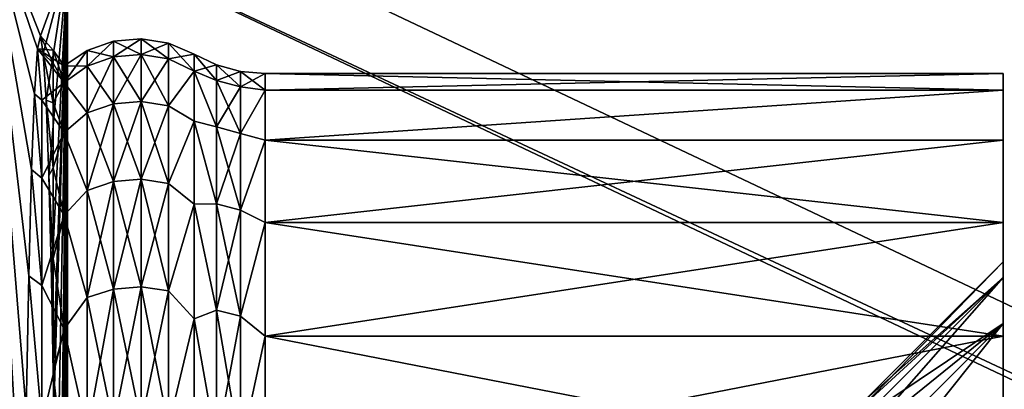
# Model space of a CAD drawing. Header units: metres. Extents: x -205 to 205, y -104 to 104.
# Tile 1013 of 1056: x -40.34 to -33.29, y 15.48 to 18.13. Entities that reach past the tile are written whole.
import ezdxf

# ---------------------------------------------------------------- set-up
doc = ezdxf.new("R2010")
doc.units = ezdxf.units.M
doc.layers.add('solid_01_2-CONSUMER_EHM_BOX_SW0001', color=7, linetype='CONTINUOUS')

msp = doc.modelspace()

# ---------------------------------------------------------------- linework, layer by layer
at = {"layer": 'solid_01_2-CONSUMER_EHM_BOX_SW0001'}
for points in [[(-200.010849, -74.958488), (-200.010773, 75.041512), (-0.010778, 75.04142)], [(-0.010849, -74.95858), (-200.010849, -74.958488), (-0.010778, 75.04142)], [(-42.500065, -37.458561, 108.5), (42.499969, 37.541401, 108.5), (-42.500031, 37.541439, 108.5)], [(-42.500065, -37.458561, 108.5), (42.499935, -37.458599, 108.5), (42.499969, 37.541401, 108.5)], [(-40.598011, 19.039743, 63.099998), (-39.498363, -18.956865, 63.099998), (-40.59803, -18.956865, 63.099998)], [(-40.598011, 19.039743, 63.099998), (-40.193779, 18.011465, 24.5), (-40.000042, 18.541439, 6)], [(-40.598011, 19.039743, 63.099998), (39.498245, -18.956903, 63.099998), (-39.498363, -18.956865, 63.099998)], [(-40.598011, 19.039743, 63.099998), (40.597916, -18.956903, 63.099998), (39.498245, -18.956903, 63.099998)], [(-40.598011, 19.039743, 63.099998), (-39.498344, 19.039742, 63.099998), (40.597916, -18.956903, 63.099998)], [(-40.598011, 19.039743, 63.099998), (-40.214924, 17.918056, 26.519207), (-40.193779, 18.011465, 24.5)], [(-40.598011, 19.039743, 63.099998), (-40.35434, 9.665046, 39.831482), (-40.341984, 11.314738, 38.651791)], [(-40.598011, 19.039743, 63.099998), (-40.341984, 11.314738, 38.651791), (-40.327766, 12.820429, 37.294266)], [(-40.598011, 19.039743, 63.099998), (-40.327766, 12.820429, 37.294266), (-40.311871, 14.162964, 35.776382)], [(-40.598011, 19.039743, 63.099998), (-40.311871, 14.162964, 35.776382), (-40.294498, 15.325341, 34.117619)], [(-40.598011, 19.039743, 63.099998), (-40.294498, 15.325341, 34.117619), (-40.275875, 16.292877, 32.339222)], [(-40.598011, 19.039743, 63.099998), (-40.275875, 16.292877, 32.339222), (-40.256237, 17.0534, 30.463932)], [(-40.598011, 19.039743, 63.099998), (-40.256237, 17.0534, 30.463932), (-40.235832, 17.597385, 28.515659)], [(-40.598011, 19.039743, 63.099998), (-40.235832, 17.597385, 28.515659), (-40.214924, 17.918056, 26.519207)], [(40.597916, -18.956903, 63.099998), (-39.498344, 19.039742, 63.099998), (39.498264, 19.039705, 63.099998)], [(-40.173481, 17.886047, 22.561779), (-40.000042, 18.541439, 6), (-40.193779, 18.011465, 24.5)], [(-40.15345, 17.551245, 20.648849), (-40.000042, 18.541439, 6), (-40.173481, 17.886047, 22.561779)], [(-40.133915, 17.011009, 18.7836), (-40.000042, 18.541439, 6), (-40.15345, 17.551245, 20.648849)], [(-40.115108, 16.271637, 16.987766), (-40.000042, 18.541439, 6), (-40.133915, 17.011009, 18.7836)], [(-40.115108, 16.271637, 16.987766), (-40.101734, 15.598175, 15.710594), (-40.000042, 18.541439, 6)], [(-40.097248, 15.341688, 15.282273), (-40.000042, 18.541439, 6), (-40.101734, 15.598175, 15.710594)], [(-40.080544, 14.231872, 13.686998), (-40.000042, 18.541439, 6), (-40.097248, 15.341688, 15.282273)], [(-40.065186, 12.954942, 12.220572), (-40.000042, 18.541439, 6), (-40.080544, 14.231872, 13.686998)], [(-40.065186, 12.954942, 12.220572), (-40.051361, 11.525582, 10.900205), (-40.000042, 18.541439, 6)], [(-40.000042, 18.541439, 6), (-40.051361, 11.525582, 10.900205), (-40.038311, 9.861915, 9.654189)], [(-40.000042, 18.541439, 6), (-40.038311, 9.861915, 9.654189), (-40.027378, 8.063331, 8.610086)], [(-40.000042, 18.541439, 6), (-40.027378, 8.063331, 8.610086), (-40.018719, 6.15549, 7.783002)], [(-40.000042, 18.541439, 6), (-40.018719, 6.15549, 7.783002), (-40.012447, 4.164842, 7.184182)], [(-40.000042, 18.541439, 6), (-40.012447, 4.164842, 7.184182), (-40.008652, 2.116983, 6.821424)], [(-40.000042, 18.541439, 6), (-40.008652, 2.116983, 6.821424), (-40.007378, 0.04149, 6.7)], [(-40.000042, 18.541439, 6), (-40.007378, 0.04149, 6.7), (-40.000057, -18.458561, 6)], [(-31.800039, 18.541435, 6), (-40.000042, 18.541439, 6), (-40.000057, -18.458561, 6)], [(-31.800039, 18.541435, 6), (-40.000057, -18.458561, 6), (-31.800058, -18.458565, 6)], [(-40.101749, 17.909473, 24.5), (-40.193779, 18.011465, 24.5), (-40.214924, 17.918056, 26.519207)], [(-40.173481, 17.886047, 22.561779), (-40.193779, 18.011465, 24.5), (-40.101749, 17.814962, 22.664642)], [(-40.101749, 17.814962, 22.664642), (-40.193779, 18.011465, 24.5), (-40.101749, 17.909473, 24.5)], [(-39.471985, 17.990946, 24.5), (-39.471985, 17.878082, 22.490294), (-39.670078, 17.973158, 24.5)], [(-39.670078, 17.860407, 26.507715), (-39.471985, 17.990946, 24.5), (-39.670078, 17.973158, 24.5)], [(-39.471985, 17.878082, 26.509706), (-39.471985, 17.990946, 24.5), (-39.670078, 17.860407, 26.507715)], [(-39.275623, 17.846653, 22.493834), (-39.471985, 17.878082, 22.490294), (-39.471985, 17.990946, 24.5)], [(-39.275623, 17.959316, 24.5), (-39.275623, 17.846653, 22.493834), (-39.471985, 17.990946, 24.5)], [(-39.471985, 17.878082, 26.509706), (-39.275623, 17.959316, 24.5), (-39.471985, 17.990946, 24.5)], [(-40.214924, 17.918056, 26.519207), (-40.235832, 17.597385, 28.515659), (-40.182426, 17.549883, 28.496187)], [(-40.022541, 17.67716, 26.561485), (-40.214924, 17.918056, 26.519207), (-40.182426, 17.549883, 28.496187)], [(-40.022541, 17.67716, 26.561485), (-40.022541, 17.797237, 24.5), (-40.214924, 17.918056, 26.519207)], [(-40.101749, 17.909473, 24.5), (-40.214924, 17.918056, 26.519207), (-40.022541, 17.797237, 24.5)], [(-39.670078, 17.973158, 24.5), (-39.670078, 17.860407, 22.492285), (-39.857662, 17.907053, 24.5)], [(-39.857662, 17.794718, 26.500315), (-39.670078, 17.973158, 24.5), (-39.857662, 17.907053, 24.5)], [(-39.670078, 17.860407, 26.507715), (-39.670078, 17.973158, 24.5), (-39.857662, 17.794718, 26.500315)], [(-39.471985, 17.878082, 22.490294), (-39.670078, 17.860407, 22.492285), (-39.670078, 17.973158, 24.5)], [(-39.275623, 17.846653, 26.506166), (-39.275623, 17.959316, 24.5), (-39.471985, 17.878082, 26.509706)], [(-39.093307, 17.759706, 22.429031), (-39.275623, 17.846653, 22.493834), (-39.275623, 17.959316, 24.5)], [(-39.093307, 17.880327, 24.5), (-39.093307, 17.759706, 22.429031), (-39.275623, 17.959316, 24.5)], [(-39.275623, 17.846653, 26.506166), (-39.093307, 17.880327, 24.5), (-39.275623, 17.959316, 24.5)], [(-40.173481, 17.886047, 22.561779), (-40.101749, 17.814962, 22.664642), (-40.101749, 17.532429, 20.8487)], [(-40.15345, 17.551245, 20.648849), (-40.173481, 17.886047, 22.561779), (-40.101749, 17.532429, 20.8487)], [(-40.022541, 17.67716, 22.438515), (-40.101749, 17.909473, 24.5), (-40.022541, 17.797237, 24.5)], [(-40.101749, 17.814962, 22.664642), (-40.101749, 17.909473, 24.5), (-40.022541, 17.67716, 22.438515)], [(-39.857662, 17.907053, 24.5), (-40.022541, 17.797237, 24.5), (-40.022541, 17.67716, 26.561485)], [(-39.857662, 17.907053, 24.5), (-39.857662, 17.794718, 22.499685), (-40.022541, 17.797237, 24.5)], [(-39.857662, 17.794718, 26.500315), (-39.857662, 17.907053, 24.5), (-40.022541, 17.67716, 26.561485)], [(-39.670078, 17.860407, 22.492285), (-39.857662, 17.794718, 22.499685), (-39.857662, 17.907053, 24.5)], [(-39.670078, 17.860407, 22.492285), (-39.670078, 17.523573, 20.509817), (-39.857662, 17.794718, 22.499685)], [(-39.670078, 17.860407, 26.507715), (-39.857662, 17.794718, 26.500315), (-39.857662, 17.459126, 28.475473)], [(-39.670078, 17.523573, 28.490183), (-39.670078, 17.860407, 26.507715), (-39.857662, 17.459126, 28.475473)], [(-39.471985, 17.878082, 22.490294), (-39.471985, 17.540915, 20.505859), (-39.670078, 17.860407, 22.492285)], [(-39.471985, 17.878082, 26.509706), (-39.670078, 17.860407, 26.507715), (-39.670078, 17.523573, 28.490183)], [(-39.471985, 17.540915, 28.494141), (-39.471985, 17.878082, 26.509706), (-39.670078, 17.523573, 28.490183)], [(-39.471985, 17.540915, 20.505859), (-39.670078, 17.523573, 20.509817), (-39.670078, 17.860407, 22.492285)], [(-39.275623, 17.510078, 20.512897), (-39.471985, 17.540915, 20.505859), (-39.471985, 17.878082, 22.490294)], [(-39.275623, 17.846653, 22.493834), (-39.275623, 17.510078, 20.512897), (-39.471985, 17.878082, 22.490294)], [(-39.275623, 17.846653, 26.506166), (-39.471985, 17.878082, 26.509706), (-39.471985, 17.540915, 28.494141)], [(-39.275623, 17.510078, 28.487103), (-39.275623, 17.846653, 26.506166), (-39.471985, 17.540915, 28.494141)], [(-39.093307, 17.759706, 26.570969), (-39.093307, 17.880327, 24.5), (-39.275623, 17.846653, 26.506166)], [(-39.093307, 17.759706, 22.429031), (-39.275623, 17.510078, 20.512897), (-39.275623, 17.846653, 22.493834)], [(-39.093307, 17.759706, 26.570969), (-39.275623, 17.846653, 26.506166), (-39.275623, 17.510078, 28.487103)], [(-38.93301, 17.692301, 22.511225), (-39.093307, 17.759706, 22.429031), (-39.093307, 17.880327, 24.5)], [(-38.93301, 17.803988, 24.5), (-39.093307, 17.880327, 24.5), (-39.093307, 17.759706, 26.570969)], [(-38.93301, 17.692301, 22.511225), (-39.093307, 17.880327, 24.5), (-38.93301, 17.803988, 24.5)], [(-40.101749, 17.532429, 20.8487), (-40.101749, 17.814962, 22.664642), (-40.022541, 17.67716, 22.438515)], [(-39.857662, 17.794718, 22.499685), (-40.022541, 17.67716, 22.438515), (-40.022541, 17.797237, 24.5)], [(-39.857662, 17.459126, 28.475473), (-39.857662, 17.794718, 26.500315), (-40.022541, 17.67716, 26.561485)], [(-39.857662, 17.794718, 22.499685), (-39.857662, 17.459126, 20.524527), (-40.022541, 17.67716, 22.438515)], [(-39.670078, 17.523573, 20.509817), (-39.857662, 17.459126, 20.524527), (-39.857662, 17.794718, 22.499685)], [(-38.93301, 17.803988, 24.5), (-39.093307, 17.759706, 26.570969), (-38.93301, 17.692301, 26.488775)], [(-38.93301, 17.803988, 24.5), (-38.93301, 17.692301, 26.488775), (-38.761562, 17.757168, 24.5)], [(-38.761562, 17.645775, 22.516468), (-38.93301, 17.803988, 24.5), (-38.761562, 17.757168, 24.5)], [(-38.93301, 17.692301, 22.511225), (-38.93301, 17.803988, 24.5), (-38.761562, 17.645775, 22.516468)], [(-39.093307, 17.759706, 22.429031), (-39.093307, 17.399477, 20.386068), (-39.275623, 17.510078, 20.512897)], [(-39.093307, 17.399477, 28.613932), (-39.093307, 17.759706, 26.570969), (-39.275623, 17.510078, 28.487103)], [(-38.93301, 17.358643, 20.547461), (-39.093307, 17.399477, 20.386068), (-39.093307, 17.759706, 22.429031)], [(-38.93301, 17.358643, 20.547461), (-39.093307, 17.759706, 22.429031), (-38.93301, 17.692301, 22.511225)], [(-38.93301, 17.358643, 28.452539), (-39.093307, 17.759706, 26.570969), (-39.093307, 17.399477, 28.613932)], [(-38.93301, 17.692301, 26.488775), (-39.093307, 17.759706, 26.570969), (-38.93301, 17.358643, 28.452539)], [(-38.93301, 17.692301, 26.488775), (-38.761562, 17.645775, 26.483532), (-38.761562, 17.757168, 24.5)], [(-38.584888, 17.741438, 24.5), (-38.761562, 17.757168, 24.5), (-38.761562, 17.645775, 26.483532)], [(-38.584888, 17.621756, 22.445156), (-38.761562, 17.757168, 24.5), (-38.584888, 17.741438, 24.5)], [(-38.761562, 17.645775, 22.516468), (-38.761562, 17.757168, 24.5), (-38.584888, 17.621756, 22.445156)], [(-38.584888, 17.621756, 26.554844), (-38.584888, 17.741438, 24.5), (-38.761562, 17.645775, 26.483532)], [(-33.300041, 17.741434, 24.5), (-38.584888, 17.741438, 24.5), (-38.584888, 17.621756, 26.554844)], [(-33.300041, 17.62174, 22.44503), (-38.584888, 17.621756, 22.445156), (-38.584888, 17.741438, 24.5)], [(-33.300041, 17.741434, 24.5), (-33.300041, 17.62174, 22.44503), (-38.584888, 17.741438, 24.5)], [(-33.300041, 17.62174, 26.554979), (-33.300041, 17.741434, 24.5), (-38.584888, 17.621756, 26.554844)], [(-33.300041, 16.280884, 22.601902), (-33.300041, 17.62174, 22.44503), (-33.300041, 17.741434, 24.5)], [(-33.300041, 16.391436, 24.5), (-33.300041, 17.741434, 24.5), (-33.300041, 17.62174, 26.554979)], [(-33.300041, 16.391436, 24.5), (-33.300041, 16.280884, 22.601902), (-33.300041, 17.741434, 24.5)], [(-40.022541, 17.318605, 28.594866), (-40.022541, 17.67716, 26.561485), (-40.182426, 17.549883, 28.496187)], [(-40.101749, 17.532429, 20.8487), (-40.022541, 17.67716, 22.438515), (-40.022541, 17.318605, 20.405134)], [(-39.857662, 17.459126, 28.475473), (-40.022541, 17.67716, 26.561485), (-40.022541, 17.318605, 28.594866)], [(-39.857662, 17.459126, 20.524527), (-40.022541, 17.318605, 20.405134), (-40.022541, 17.67716, 22.438515)], [(-38.93301, 17.692301, 26.488775), (-38.93301, 17.358643, 28.452539), (-38.761562, 17.645775, 26.483532)], [(-38.93301, 17.692301, 22.511225), (-38.761562, 17.645775, 22.516468), (-38.761562, 17.312998, 20.557878)], [(-38.93301, 17.358643, 20.547461), (-38.93301, 17.692301, 22.511225), (-38.761562, 17.312998, 20.557878)], [(-38.93301, 17.358643, 28.452539), (-38.761562, 17.312998, 28.442122), (-38.761562, 17.645775, 26.483532)], [(-38.584888, 17.621756, 26.554844), (-38.761562, 17.645775, 26.483532), (-38.761562, 17.312998, 28.442122)], [(-38.761562, 17.312998, 20.557878), (-38.761562, 17.645775, 22.516468), (-38.584888, 17.621756, 22.445156)], [(-40.235832, 17.597385, 28.515659), (-40.256237, 17.0534, 30.463932), (-40.182426, 16.992361, 30.431385)], [(-40.235832, 17.597385, 28.515659), (-40.182426, 16.992361, 30.431385), (-40.182426, 17.549883, 28.496187)], [(-38.584892, 17.264332, 28.581902), (-38.584888, 17.621756, 26.554844), (-38.761562, 17.312998, 28.442122)], [(-38.761562, 17.312998, 20.557878), (-38.584888, 17.621756, 22.445156), (-38.584892, 17.264332, 20.418098)], [(-33.300041, 17.62174, 26.554979), (-38.584888, 17.621756, 26.554844), (-38.584892, 17.264332, 28.581902)], [(-33.300041, 17.62174, 22.44503), (-38.584892, 17.264332, 20.418098), (-38.584888, 17.621756, 22.445156)], [(-33.300041, 17.264315, 28.581966), (-33.300041, 17.62174, 26.554979), (-38.584892, 17.264332, 28.581902)], [(-33.300041, 17.62174, 22.44503), (-33.300041, 17.264317, 20.418047), (-38.584892, 17.264332, 20.418098)], [(-33.300041, 15.950727, 20.729465), (-33.300041, 17.264317, 20.418047), (-33.300041, 17.62174, 22.44503)], [(-33.300041, 16.280884, 22.601902), (-33.300041, 15.950727, 20.729465), (-33.300041, 17.62174, 22.44503)], [(-33.300041, 15.950727, 28.270535), (-33.300041, 17.62174, 26.554979), (-33.300041, 17.264315, 28.581966)], [(-33.300041, 16.280884, 26.398098), (-33.300041, 16.391436, 24.5), (-33.300041, 17.62174, 26.554979)], [(-33.300041, 15.950727, 28.270535), (-33.300041, 16.280884, 26.398098), (-33.300041, 17.62174, 26.554979)], [(-40.022541, 17.318605, 28.594866), (-40.182426, 17.549883, 28.496187), (-40.182426, 16.992361, 30.431385)], [(-40.15345, 17.551245, 20.648849), (-40.101749, 17.532429, 20.8487), (-40.101749, 17.064859, 19.071384)], [(-40.133915, 17.011009, 18.7836), (-40.15345, 17.551245, 20.648849), (-40.101749, 17.064859, 19.071384)], [(-40.101749, 17.064859, 19.071384), (-40.101749, 17.532429, 20.8487), (-40.022541, 17.318605, 20.405134)], [(-39.670078, 17.523573, 20.509817), (-39.670078, 16.96689, 18.577528), (-39.857662, 17.459126, 20.524527)], [(-39.670078, 17.523573, 28.490183), (-39.857662, 17.459126, 28.475473), (-39.857662, 16.904495, 30.400639)], [(-39.670078, 16.96689, 30.422472), (-39.670078, 17.523573, 28.490183), (-39.857662, 16.904495, 30.400639)], [(-39.471985, 17.540915, 20.505859), (-39.471985, 16.983679, 18.571653), (-39.670078, 17.523573, 20.509817)], [(-39.471985, 17.540915, 28.494141), (-39.670078, 17.523573, 28.490183), (-39.670078, 16.96689, 30.422472)], [(-39.471985, 16.983679, 30.428347), (-39.471985, 17.540915, 28.494141), (-39.670078, 16.96689, 30.422472)], [(-39.471985, 16.983679, 18.571653), (-39.670078, 16.96689, 18.577528), (-39.670078, 17.523573, 20.509817)], [(-39.275623, 16.953825, 18.5821), (-39.471985, 16.983679, 18.571653), (-39.471985, 17.540915, 20.505859)], [(-39.275623, 17.510078, 20.512897), (-39.275623, 16.953825, 18.5821), (-39.471985, 17.540915, 20.505859)], [(-39.275623, 17.510078, 28.487103), (-39.471985, 17.540915, 28.494141), (-39.471985, 16.983679, 30.428347)], [(-39.275623, 16.953825, 30.4179), (-39.275623, 17.510078, 28.487103), (-39.471985, 16.983679, 30.428347)], [(-39.093307, 17.399477, 20.386068), (-39.275623, 16.953825, 18.5821), (-39.275623, 17.510078, 20.512897)], [(-39.093307, 17.399477, 28.613932), (-39.275623, 17.510078, 28.487103), (-39.275623, 16.953825, 30.4179)], [(-39.857662, 16.904495, 30.400639), (-39.857662, 17.459126, 28.475473), (-40.022541, 17.318605, 28.594866)], [(-39.857662, 17.459126, 20.524527), (-39.857662, 16.904495, 18.599361), (-40.022541, 17.318605, 20.405134)], [(-39.670078, 16.96689, 18.577528), (-39.857662, 16.904495, 18.599361), (-39.857662, 17.459126, 20.524527)], [(-39.093307, 17.399477, 20.386068), (-39.093307, 16.80451, 18.398741), (-39.275623, 16.953825, 18.5821)], [(-39.093307, 16.80451, 30.601259), (-39.093307, 17.399477, 28.613932), (-39.275623, 16.953825, 30.4179)], [(-38.93301, 16.807213, 18.633402), (-39.093307, 16.80451, 18.398741), (-39.093307, 17.399477, 20.386068)], [(-38.93301, 16.807213, 18.633402), (-39.093307, 17.399477, 20.386068), (-38.93301, 17.358643, 20.547461)], [(-38.93301, 16.807213, 30.366598), (-39.093307, 17.399477, 28.613932), (-39.093307, 16.80451, 30.601259)], [(-38.93301, 17.358643, 28.452539), (-39.093307, 17.399477, 28.613932), (-38.93301, 16.807213, 30.366598)], [(-38.93301, 17.358643, 28.452539), (-38.93301, 16.807213, 30.366598), (-38.761562, 17.312998, 28.442122)], [(-38.93301, 17.358643, 20.547461), (-38.761562, 17.312998, 20.557878), (-38.761562, 16.76302, 18.648865)], [(-38.93301, 16.807213, 18.633402), (-38.93301, 17.358643, 20.547461), (-38.761562, 16.76302, 18.648865)], [(-40.022541, 16.726429, 30.572853), (-40.022541, 17.318605, 28.594866), (-40.182426, 16.992361, 30.431385)], [(-40.101749, 17.064859, 19.071384), (-40.022541, 17.318605, 20.405134), (-40.022541, 16.726429, 18.427147)], [(-39.857662, 16.904495, 30.400639), (-40.022541, 17.318605, 28.594866), (-40.022541, 16.726429, 30.572853)], [(-39.857662, 16.904495, 18.599361), (-40.022541, 16.726429, 18.427147), (-40.022541, 17.318605, 20.405134)], [(-38.93301, 16.807213, 30.366598), (-38.761562, 16.76302, 30.351135), (-38.761562, 17.312998, 28.442122)], [(-38.584892, 17.264332, 28.581902), (-38.761562, 17.312998, 28.442122), (-38.761562, 16.76302, 30.351135)], [(-38.761562, 16.76302, 18.648865), (-38.761562, 17.312998, 20.557878), (-38.584892, 17.264332, 20.418098)], [(-38.584892, 16.673996, 30.553757), (-38.584892, 17.264332, 28.581902), (-38.761562, 16.76302, 30.351135)], [(-38.761562, 16.76302, 18.648865), (-38.584892, 17.264332, 20.418098), (-38.584892, 16.673996, 18.446243)], [(-33.300041, 17.264315, 28.581966), (-38.584892, 17.264332, 28.581902), (-38.584892, 16.673996, 30.553757)], [(-33.300041, 16.673996, 18.446266), (-38.584892, 16.673996, 18.446243), (-38.584892, 17.264332, 20.418098)], [(-33.300041, 17.264317, 20.418047), (-33.300041, 16.673996, 18.446266), (-38.584892, 17.264332, 20.418098)], [(-33.300041, 16.67399, 30.553749), (-33.300041, 17.264315, 28.581966), (-38.584892, 16.673996, 30.553757)], [(-33.300041, 15.405425, 18.908016), (-33.300041, 16.673996, 18.446266), (-33.300041, 17.264317, 20.418047)], [(-33.300041, 15.950727, 20.729465), (-33.300041, 15.405425, 18.908016), (-33.300041, 17.264317, 20.418047)], [(-33.300041, 15.405425, 30.091984), (-33.300041, 17.264315, 28.581966), (-33.300041, 16.67399, 30.553749)], [(-33.300041, 15.405425, 30.091984), (-33.300041, 15.950727, 28.270535), (-33.300041, 17.264315, 28.581966)], [(-40.133915, 17.011009, 18.7836), (-40.101749, 17.064859, 19.071384), (-40.101753, 16.417202, 17.351498)], [(-40.101753, 16.417202, 17.351498), (-40.101749, 17.064859, 19.071384), (-40.022541, 16.726429, 18.427147)], [(-40.256237, 17.0534, 30.463932), (-40.275875, 16.292877, 32.339222), (-40.182426, 16.221674, 32.291992)], [(-40.256237, 17.0534, 30.463932), (-40.182426, 16.221674, 32.291992), (-40.182426, 16.992361, 30.431385)], [(-40.115108, 16.271637, 16.987766), (-40.133915, 17.011009, 18.7836), (-40.101753, 16.417202, 17.351498)], [(-40.022541, 16.726429, 30.572853), (-40.182426, 16.992361, 30.431385), (-40.182426, 16.221674, 32.291992)], [(-39.670078, 16.96689, 30.422472), (-39.857662, 16.904495, 30.400639), (-39.857666, 16.137802, 32.251598)], [(-39.670078, 16.197359, 32.280281), (-39.670078, 16.96689, 30.422472), (-39.857666, 16.137802, 32.251598)], [(-39.670078, 16.96689, 18.577528), (-39.670078, 16.197359, 16.719719), (-39.857662, 16.904495, 18.599361)], [(-39.471985, 16.983679, 18.571653), (-39.471985, 16.213387, 16.712), (-39.670078, 16.96689, 18.577528)], [(-39.471985, 16.983679, 30.428347), (-39.670078, 16.96689, 30.422472), (-39.670078, 16.197359, 32.280281)], [(-39.471985, 16.213387, 32.287998), (-39.471985, 16.983679, 30.428347), (-39.670078, 16.197359, 32.280281)], [(-39.471985, 16.213387, 16.712), (-39.670078, 16.197359, 16.719719), (-39.670078, 16.96689, 18.577528)], [(-39.275627, 16.184889, 16.725723), (-39.471985, 16.213387, 16.712), (-39.471985, 16.983679, 18.571653)], [(-39.275623, 16.953825, 18.5821), (-39.275627, 16.184889, 16.725723), (-39.471985, 16.983679, 18.571653)], [(-39.275623, 16.953825, 30.4179), (-39.471985, 16.983679, 30.428347), (-39.471985, 16.213387, 32.287998)], [(-39.275627, 16.184889, 32.274277), (-39.275623, 16.953825, 30.4179), (-39.471985, 16.213387, 32.287998)], [(-39.093307, 16.80451, 18.398741), (-39.275627, 16.184889, 16.725723), (-39.275623, 16.953825, 18.5821)], [(-39.093307, 16.80451, 30.601259), (-39.275623, 16.953825, 30.4179), (-39.275627, 16.184889, 32.274277)], [(-39.857666, 16.137802, 32.251598), (-39.857662, 16.904495, 30.400639), (-40.022541, 16.726429, 30.572853)], [(-39.857662, 16.904495, 18.599361), (-39.857666, 16.137802, 16.7484), (-40.022541, 16.726429, 18.427147)], [(-39.670078, 16.197359, 16.719719), (-39.857666, 16.137802, 16.7484), (-39.857662, 16.904495, 18.599361)], [(-39.093307, 16.80451, 18.398741), (-39.093307, 15.982851, 16.493921), (-39.275627, 16.184889, 16.725723)], [(-39.093307, 15.982851, 32.506077), (-39.093307, 16.80451, 30.601259), (-39.275627, 16.184889, 32.274277)], [(-38.93301, 16.044941, 16.793119), (-39.093307, 16.80451, 18.398741), (-38.93301, 16.807213, 18.633402)], [(-38.93301, 16.807213, 30.366598), (-39.093307, 16.80451, 30.601259), (-38.93301, 16.044941, 32.206882)], [(-38.93301, 16.044941, 16.793119), (-39.093307, 15.982851, 16.493921), (-39.093307, 16.80451, 18.398741)], [(-38.93301, 16.044941, 32.206882), (-39.093307, 16.80451, 30.601259), (-39.093307, 15.982851, 32.506077)], [(-38.93301, 16.807213, 30.366598), (-38.93301, 16.044941, 32.206882), (-38.761562, 16.76302, 30.351135)], [(-38.93301, 16.807213, 18.633402), (-38.761562, 16.76302, 18.648865), (-38.761562, 16.002758, 16.813433)], [(-38.93301, 16.044941, 16.793119), (-38.93301, 16.807213, 18.633402), (-38.761562, 16.002758, 16.813433)], [(-40.022541, 15.908631, 32.468727), (-40.022541, 16.726429, 30.572853), (-40.182426, 16.221674, 32.291992)], [(-40.101753, 16.417202, 17.351498), (-40.022541, 16.726429, 18.427147), (-40.022541, 15.908631, 16.531273)], [(-39.857666, 16.137802, 32.251598), (-40.022541, 16.726429, 30.572853), (-40.022541, 15.908631, 32.468727)], [(-39.857666, 16.137802, 16.7484), (-40.022541, 15.908631, 16.531273), (-40.022541, 16.726429, 18.427147)], [(-38.93301, 16.044941, 32.206882), (-38.761562, 16.002758, 32.186565), (-38.761562, 16.76302, 30.351135)], [(-38.584892, 16.673996, 30.553757), (-38.761562, 16.76302, 30.351135), (-38.761562, 16.002758, 32.186565)], [(-38.761562, 16.002758, 16.813433), (-38.761562, 16.76302, 18.648865), (-38.584892, 16.673996, 18.446243)], [(-38.584892, 15.858735, 32.443745), (-38.584892, 16.673996, 30.553757), (-38.761562, 16.002758, 32.186565)], [(-38.761562, 16.002758, 16.813433), (-38.584892, 16.673996, 18.446243), (-38.584892, 15.858735, 16.556255)], [(-33.300041, 16.67399, 30.553749), (-38.584892, 16.673996, 30.553757), (-38.584892, 15.858735, 32.443745)], [(-33.300041, 15.858761, 16.556332), (-38.584892, 15.858735, 16.556255), (-38.584892, 16.673996, 18.446243)], [(-33.300041, 16.673996, 18.446266), (-33.300041, 15.858761, 16.556332), (-38.584892, 16.673996, 18.446243)], [(-33.300041, 15.85875, 32.443691), (-33.300041, 16.67399, 30.553749), (-38.584892, 15.858735, 32.443745)], [(-33.300041, 14.652353, 17.162184), (-33.300041, 15.858761, 16.556332), (-33.300041, 16.673996, 18.446266)], [(-33.300041, 15.405425, 18.908016), (-33.300041, 14.652353, 17.162184), (-33.300041, 16.673996, 18.446266)], [(-33.300041, 14.652353, 31.837816), (-33.300041, 16.67399, 30.553749), (-33.300041, 15.85875, 32.443691)], [(-33.300041, 14.652353, 31.837816), (-33.300041, 15.405425, 30.091984), (-33.300041, 16.67399, 30.553749)], [(-40.115108, 16.271637, 16.987766), (-40.101753, 16.417202, 17.351498), (-40.101734, 15.598175, 15.710594)], [(-40.101734, 15.598175, 15.710594), (-40.101753, 16.417202, 17.351498), (-40.022541, 15.908631, 16.531273)], [(-34.300041, 15.36343, 23.573193), (-33.300041, 16.280884, 22.601902), (-33.300041, 16.391436, 24.5)], [(-34.300041, 15.391436, 24.5), (-33.300041, 16.391436, 24.5), (-33.300041, 16.280884, 26.398098)], [(-34.300041, 15.36343, 23.573193), (-33.300041, 16.391436, 24.5), (-34.300041, 15.391436, 24.5)], [(-40.275875, 16.292877, 32.339222), (-40.294498, 15.325341, 34.117619), (-40.182426, 15.24751, 34.054607)], [(-40.275875, 16.292877, 32.339222), (-40.182426, 15.24751, 34.054607), (-40.182426, 16.221674, 32.291992)], [(-40.022541, 15.908631, 32.468727), (-40.182426, 16.221674, 32.291992), (-40.182426, 15.24751, 34.054607)], [(-34.300041, 15.140002, 21.733091), (-33.300041, 15.950727, 20.729465), (-33.300041, 16.280884, 22.601902)], [(-34.300041, 15.279517, 22.649765), (-33.300041, 16.280884, 22.601902), (-34.300041, 15.36343, 23.573193)], [(-34.300041, 15.140002, 21.733091), (-33.300041, 16.280884, 22.601902), (-34.300041, 15.279517, 22.649765)], [(-34.300041, 15.279517, 26.350235), (-33.300041, 16.280884, 26.398098), (-33.300041, 15.950727, 28.270535)], [(-34.300041, 15.36343, 25.426807), (-34.300041, 15.391436, 24.5), (-33.300041, 16.280884, 26.398098)], [(-34.300041, 15.279517, 26.350235), (-34.300041, 15.36343, 25.426807), (-33.300041, 16.280884, 26.398098)], [(-39.670078, 16.197359, 16.719719), (-39.670082, 15.22466, 14.959749), (-39.857666, 16.137802, 16.7484)], [(-39.670078, 16.197359, 32.280281), (-39.857666, 16.137802, 32.251598), (-39.857666, 15.168687, 34.005081)], [(-39.670082, 15.22466, 34.040249), (-39.670078, 16.197359, 32.280281), (-39.857666, 15.168687, 34.005081)], [(-39.471985, 16.213387, 32.287998), (-39.670078, 16.197359, 32.280281), (-39.670082, 15.22466, 34.040249)], [(-39.471985, 15.23972, 34.049713), (-39.471985, 16.213387, 32.287998), (-39.670082, 15.22466, 34.040249)], [(-39.471985, 15.23972, 14.950286), (-39.670082, 15.22466, 14.959749), (-39.670078, 16.197359, 16.719719)], [(-39.471985, 16.213387, 16.712), (-39.471985, 15.23972, 14.950286), (-39.670078, 16.197359, 16.719719)], [(-39.275627, 15.212939, 14.967113), (-39.471985, 15.23972, 14.950286), (-39.471985, 16.213387, 16.712)], [(-39.275627, 16.184889, 16.725723), (-39.275627, 15.212939, 14.967113), (-39.471985, 16.213387, 16.712)], [(-39.275627, 16.184889, 32.274277), (-39.471985, 16.213387, 32.287998), (-39.471985, 15.23972, 34.049713)], [(-39.275627, 15.212939, 34.032887), (-39.275627, 16.184889, 32.274277), (-39.471985, 15.23972, 34.049713)], [(-39.093307, 15.982851, 16.493921), (-39.275627, 15.212939, 14.967113), (-39.275627, 16.184889, 16.725723)], [(-39.093307, 15.982851, 32.506077), (-39.275627, 16.184889, 32.274277), (-39.275627, 15.212939, 34.032887)], [(-39.857666, 15.168687, 34.005081), (-39.857666, 16.137802, 32.251598), (-40.022541, 15.908631, 32.468727)], [(-39.857666, 16.137802, 16.7484), (-39.857666, 15.168687, 14.99492), (-40.022541, 15.908631, 16.531273)], [(-39.670082, 15.22466, 14.959749), (-39.857666, 15.168687, 14.99492), (-39.857666, 16.137802, 16.7484)], [(-38.93301, 15.081418, 15.049754), (-39.093307, 15.982851, 16.493921), (-38.93301, 16.044941, 16.793119)], [(-38.93301, 16.044941, 32.206882), (-39.093307, 15.982851, 32.506077), (-38.93301, 15.081418, 33.950245)], [(-38.93301, 16.044941, 32.206882), (-38.93301, 15.081418, 33.950245), (-38.761562, 16.002758, 32.186565)], [(-38.93301, 16.044941, 16.793119), (-38.761562, 16.002758, 16.813433), (-38.761562, 15.041775, 15.074663)], [(-38.93301, 15.081418, 15.049754), (-38.93301, 16.044941, 16.793119), (-38.761562, 15.041775, 15.074663)], [(-39.093307, 15.982851, 16.493921), (-39.093307, 14.945612, 14.697371), (-39.275627, 15.212939, 14.967113)], [(-39.093307, 14.945612, 34.302631), (-39.093307, 15.982851, 32.506077), (-39.275627, 15.212939, 34.032887)], [(-38.93301, 15.081418, 15.049754), (-39.093307, 14.945612, 14.697371), (-39.093307, 15.982851, 16.493921)], [(-38.93301, 15.081418, 33.950245), (-39.093307, 15.982851, 32.506077), (-39.093307, 14.945612, 34.302631)], [(-38.93301, 15.081418, 33.950245), (-38.761562, 15.041775, 33.925335), (-38.761562, 16.002758, 32.186565)], [(-38.584892, 15.858735, 32.443745), (-38.761562, 16.002758, 32.186565), (-38.761562, 15.041775, 33.925335)], [(-38.761562, 15.041775, 15.074663), (-38.761562, 16.002758, 16.813433), (-38.584892, 15.858735, 16.556255)], [(-34.300041, 14.696404, 19.933336), (-33.300041, 15.405425, 18.908016), (-33.300041, 15.950727, 20.729465)], [(-34.300041, 14.945394, 20.826511), (-33.300041, 15.950727, 20.729465), (-34.300041, 15.140002, 21.733091)], [(-34.300041, 14.696404, 19.933336), (-33.300041, 15.950727, 20.729465), (-34.300041, 14.945394, 20.826511)], [(-34.300041, 14.945394, 28.173489), (-33.300041, 15.950727, 28.270535), (-33.300041, 15.405425, 30.091984)], [(-34.300041, 15.140002, 27.266909), (-34.300041, 15.279517, 26.350235), (-33.300041, 15.950727, 28.270535)], [(-34.300041, 14.945394, 28.173489), (-34.300041, 15.140002, 27.266909), (-33.300041, 15.950727, 28.270535)], [(-40.022541, 14.876239, 34.256901), (-40.022541, 15.908631, 32.468727), (-40.182426, 15.24751, 34.054607)], [(-40.101734, 15.598175, 15.710594), (-40.022541, 15.908631, 16.531273), (-40.022541, 14.876239, 14.743098)], [(-39.857666, 15.168687, 34.005081), (-40.022541, 15.908631, 32.468727), (-40.022541, 14.876239, 34.256901)], [(-39.857666, 15.168687, 14.99492), (-40.022541, 14.876239, 14.743098), (-40.022541, 15.908631, 16.531273)], [(-38.584892, 14.829572, 34.226311), (-38.584892, 15.858735, 32.443745), (-38.761562, 15.041775, 33.925335)], [(-38.761562, 15.041775, 15.074663), (-38.584892, 15.858735, 16.556255), (-38.584892, 14.829572, 14.773691)], [(-33.300041, 15.858761, 16.556332), (-33.300041, 14.829608, 14.773755), (-38.584892, 15.858735, 16.556255)], [(-33.300041, 15.85875, 32.443691), (-38.584892, 15.858735, 32.443745), (-38.584892, 14.829572, 34.226311)], [(-33.300041, 14.829591, 34.226269), (-33.300041, 15.85875, 32.443691), (-38.584892, 14.829572, 34.226311)], [(-33.300041, 14.829608, 14.773755), (-38.584892, 14.829572, 14.773691), (-38.584892, 15.858735, 16.556255)], [(-33.300041, 13.701693, 15.515579), (-33.300041, 14.829608, 14.773755), (-33.300041, 15.858761, 16.556332)], [(-33.300041, 14.652353, 17.162184), (-33.300041, 13.701693, 15.515579), (-33.300041, 15.858761, 16.556332)], [(-33.300041, 13.701693, 33.484421), (-33.300041, 15.85875, 32.443691), (-33.300041, 14.829591, 34.226269)], [(-33.300041, 13.701693, 33.484421), (-33.300041, 14.652353, 31.837816), (-33.300041, 15.85875, 32.443691)], [(-40.097248, 15.341688, 15.282273), (-40.101734, 15.598175, 15.710594), (-40.022541, 14.876239, 14.743098)]]:
    msp.add_3dface(points, dxfattribs=at)

doc.saveas('drawing.dxf')
